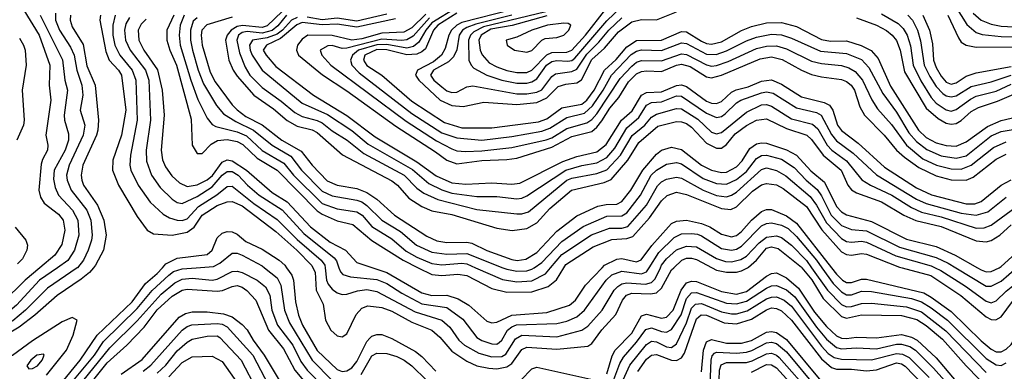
# Model space of a CAD drawing. Header units: inches. Extents: x 990535 to 1117859, y 769386 to 892122.
# Tile 641 of 656: x 1080519 to 1084462, y 829586 to 830992. Entities that reach past the tile are written whole.
import ezdxf

# ---------------------------------------------------------------- set-up
doc = ezdxf.new("R2010")
doc.units = ezdxf.units.IN
doc.header["$MEASUREMENT"] = 0
doc.layers.add('B0882', color=7, linetype='Continuous')
doc.layers.add('B0883', color=7, linetype='Continuous')

msp = doc.modelspace()

# ---------------------------------------------------------------- linework, layer by layer
at = {"layer": 'B0882', "color": 5}
for points, elevation in [([(1080600.5, 830000), (1080541.7, 829950), (1080450, 829860.4), (1080350, 829825.2), (1080270, 829826.1), (1080210, 829810.9), (1080130, 829776), (1080056.4, 829730), (1080033.6, 829710), (1080020.7, 829690), (1080010, 829651.9), (1080005.2, 829610), (1080009, 829550)], 3620), ([(1080670.7, 830000), (1080598.3, 829950), (1080506.9, 829850), (1080470, 829819.7), (1080449.7, 829810.3), (1080370, 829790), (1080270, 829784.7), (1080150, 829737.9), (1080110, 829716), (1080075.8, 829690), (1080057.2, 829662.8), (1080047.7, 829630), (1080050.9, 829570.9)], 3640), ([(1080750.2, 830000), (1080750, 829999.8), (1080630, 829917.7), (1080542.2, 829830), (1080491.7, 829788.3), (1080470, 829776.3), (1080430, 829764.3), (1080310, 829755), (1080270, 829742.4), (1080129.6, 829670), (1080109, 829650), (1080100.1, 829630), (1080097.7, 829610), (1080101.2, 829590), (1080111.9, 829570)], 3660), ([(1080814.9, 830000), (1080799, 829981), (1080766.1, 829953.9), (1080670, 829889.1), (1080580.5, 829810), (1080517.2, 829762.8), (1080470, 829734.1), (1080437.6, 829722.4), (1080350, 829723.9), (1080307.7, 829712.3), (1080203, 829650), (1080185.8, 829630), (1080179.5, 829610), (1080183.9, 829590), (1080240.5, 829520.5)], 3680), ([(1080683.6, 829536.4), (1080761.1, 829630), (1080829.6, 829730.4), (1080970, 829864.2), (1081023.5, 829936.5), (1081070, 829977), (1081090.8, 830000)], 3680), ([(1080719.4, 829530), (1080818.2, 829650), (1080855.3, 829704.7), (1080990, 829837), (1081050.4, 829909.6), (1081116.2, 829970), (1081135.8, 829984.3), (1081170, 829995.8), (1081225.8, 830000)], 3660), ([(1080750, 829518), (1080880.4, 829679.6), (1080990, 829787.2), (1081085.3, 829894.7), (1081140.1, 829939.9), (1081170, 829954.5), (1081210, 829958.3), (1081290, 829950.6), (1081310, 829954.5), (1081370, 829985.3), (1081390, 829986.4), (1081410, 829980.8), (1081470.1, 829950), (1081503.9, 829923.9), (1081521.4, 829890), (1081529.6, 829830), (1081551.4, 829770), (1081613.3, 829690), (1081645.7, 829625.7), (1081670, 829590.7), (1081739.6, 829519.5)], 3640), ([(1081499.6, 830000), (1081550, 829959.6), (1081565.2, 829930), (1081579.7, 829830), (1081600.3, 829780.3), (1081690.3, 829630.3), (1081770, 829549.2)], 3660), ([(1081587.8, 830000), (1081609.2, 829970), (1081616.2, 829950), (1081623.7, 829863.7), (1081635.5, 829810), (1081651.4, 829770), (1081710, 829669.4), (1081790, 829592.8), (1081810, 829585.5), (1081830, 829587.3), (1081850, 829599.4), (1081870, 829625.5), (1081910, 829704.8), (1081921.6, 829718.4), (1081930, 829727), (1081950, 829733.6), (1081970, 829732.6), (1082010, 829716.8), (1082104.9, 829664.9), (1082130, 829645.5), (1082185.8, 829585.8)], 3680), ([(1081693.5, 830000), (1081702.2, 829982.2), (1081706, 829910), (1081734.8, 829854.8), (1081743.5, 829790), (1081764.8, 829750), (1081790, 829727.5), (1081810, 829724), (1081830, 829736.3), (1081866.5, 829813.5), (1081890, 829838.8), (1081912.9, 829847.1), (1081970, 829841.6), (1082010, 829826.8), (1082090, 829782.8), (1082170, 829750.1), (1082202.2, 829722.2), (1082250, 829666.3), (1082310, 829626.2), (1082350, 829607.9), (1082398.3, 829598.3), (1082430, 829596.3), (1082470, 829603.5), (1082490, 829617), (1082530, 829672.8), (1082550, 829683), (1082670, 829674.6), (1082794, 829686), (1082810, 829696.8), (1082850, 829751.7), (1082906.8, 829813.2), (1082933.7, 829870), (1082949.2, 829890.8), (1082970, 829898.1), (1083044.9, 829895.1), (1083070, 829899.7), (1083090, 829917.8), (1083129, 829991), (1083138.6, 830000)], 3720), ([(1081742.7, 830000), (1081748.3, 829950), (1081754.2, 829934.2), (1081770, 829914.2), (1081790, 829899.9), (1081810, 829892.5), (1081830, 829894.2), (1081872.5, 829907.5), (1081910, 829912.3), (1081950, 829905.6), (1082103.3, 829823.3), (1082209.8, 829789.8), (1082242, 829762), (1082278.5, 829710), (1082301, 829690), (1082358, 829658), (1082410, 829643.5), (1082450, 829644.9), (1082465.8, 829654.2), (1082504.6, 829715.4), (1082530, 829729.8), (1082670, 829723.8), (1082770, 829750.4), (1082794, 829766), (1082851.3, 829830), (1082900.3, 829910), (1082914.4, 829925.6), (1082930, 829935.2), (1082950, 829939), (1083025.7, 829934.3), (1083050, 829941.5), (1083064.5, 829955.5), (1083085.1, 830000)], 3740), ([(1081797.9, 830000), (1081803.8, 829983.8), (1081813.3, 829973.3), (1081844.2, 829964.2), (1081950, 829953.4), (1081990, 829937.4), (1082050, 829898.7), (1082130, 829855.8), (1082230, 829841.5), (1082294.3, 829794.4), (1082350, 829721.3), (1082370, 829708.5), (1082410, 829695.2), (1082430, 829694.9), (1082439, 829701), (1082450, 829710.1), (1082473.1, 829750), (1082490, 829764.2), (1082508.6, 829771.4), (1082670, 829777.4), (1082710, 829786.7), (1082750, 829803.3), (1082781.2, 829830), (1082868.5, 829950), (1082890, 829972.2), (1082930, 829986.7), (1083010, 829975.5), (1083030, 829983.6), (1083040.3, 830000)], 3760), ([(1081933, 830000), (1081990, 829980.6), (1082130, 829899.3), (1082170, 829889.4), (1082230, 829889.8), (1082275.2, 829875.2), (1082317.5, 829850), (1082390, 829786.8), (1082410, 829779.2), (1082430, 829782.7), (1082490.1, 829809.9), (1082630, 829821.4), (1082720.7, 829850), (1082744.9, 829870), (1082785.6, 829930), (1082851.2, 830000)], 3780), ([(1082114.5, 830000), (1082170, 829972.3), (1082210, 829969), (1082274.1, 829974.1), (1082309.4, 829969.4), (1082410, 829916.4), (1082470, 829902.2), (1082570, 829903.1), (1082635.3, 829924.7), (1082668.4, 829951.6), (1082698.8, 830000)], 3820), ([(1082345.2, 830000), (1082452.5, 829952.5), (1082510, 829943.4), (1082570, 829948), (1082624.6, 829975.4), (1082645.5, 830000)], 3840), ([(1082454.5, 830000), (1082470, 829993.9), (1082510, 829986.6), (1082550, 829987.3), (1082570, 829994.2), (1082578.9, 830000)], 3860), ([(1082870, 829575.7), (1082892.4, 829647.6), (1082904.5, 829670), (1082970, 829739), (1083010, 829808.2), (1083030, 829814.1), (1083090, 829798.4), (1083110, 829802.8), (1083136.8, 829830), (1083168.3, 829910), (1083190, 829939.6), (1083210, 829946.8), (1083230, 829944.9), (1083330, 829904.7), (1083390, 829894.2), (1083430, 829905), (1083510, 829965.6), (1083530, 829977.2), (1083550, 829979.6), (1083590, 829959.3), (1083638.3, 829918.3), (1083701.9, 829821.9), (1083750, 829764.6), (1083790, 829727.3), (1083810, 829718.6), (1083830, 829717.5), (1083870, 829722.3), (1083950, 829719.3), (1084050, 829732.4), (1084090, 829722.6), (1084113.1, 829710), (1084190, 829639.5), (1084270, 829545.5)], 3680), ([(1083292.6, 830000), (1083310, 829990.9), (1083350, 829981.8), (1083390, 829981.8), (1083410, 829987), (1083433.5, 830000)], 3720), ([(1083651.9, 830000), (1083691.6, 829951.6), (1083737.1, 829877.1), (1083810, 829804.6), (1083830, 829797.7), (1083890, 829812.1), (1084050, 829808.7), (1084112.5, 829792.5), (1084150, 829768.5), (1084214.8, 829714.8), (1084310, 829607.6), (1084410, 829505.1)], 3720), ([(1083690.8, 830000), (1083754.6, 829910), (1083810, 829853.3), (1083830, 829843.2), (1083850, 829844.4), (1083890, 829857.6), (1083930, 829858.3), (1084070, 829843.2), (1084130, 829823.6), (1084228.3, 829748.3), (1084390, 829581.5)], 3740), ([(1083731.5, 830000), (1083776.7, 829936.7), (1083810, 829903.1), (1083830, 829892), (1083850, 829891.8), (1083890, 829905.7), (1083930, 829905.4), (1084090, 829876.4), (1084130, 829863.8), (1084170, 829839.9), (1084235.1, 829790), (1084390, 829636.9), (1084430, 829611.1), (1084450, 829609.5), (1084470, 829619.8)], 3760), ([(1083769.8, 830000), (1083790, 829974.2), (1083814.8, 829950), (1083830, 829941), (1083850, 829940.8), (1083890, 829954.1), (1083910, 829954.8), (1084139.7, 829899.7), (1084170, 829882.9), (1084250, 829825.3), (1084370, 829707.1), (1084410, 829674.1), (1084430, 829664.2), (1084450, 829664.1), (1084470, 829674.7), (1084490, 829693.5), (1084534.5, 829765.5), (1084570, 829802.7), (1084590, 829813), (1084650, 829815.8), (1084670, 829827.4), (1084821.1, 829978.9), (1084840, 830000)], 3780), ([(1084053.2, 830000), (1084168.3, 829968.3), (1084288.8, 829888.7), (1084390, 829804.1), (1084410, 829792.7), (1084428.8, 829791.2), (1084450, 829804), (1084494.9, 829865.1), (1084550, 829912.3), (1084590, 829933.5), (1084650, 829952.3), (1084710, 829980.7), (1084732.7, 830000)], 3820), ([(1084186, 830000), (1084208.6, 829988.6), (1084306.8, 829926.8), (1084390, 829865.8), (1084410, 829860.1), (1084430, 829867.3), (1084470, 829906.4), (1084550, 829970.6), (1084616.5, 830000)], 3840), ([(1084267.7, 830000), (1084390, 829926.8), (1084410, 829926.3), (1084450, 829946.8), (1084511.7, 830000)], 3860), ([(1084354.7, 830000), (1084370, 829991.4), (1084390, 829984.1), (1084410, 829984.3), (1084441.4, 830000)], 3880), ([(1080770, 829494.8), (1080870, 829619.9), (1080949, 829691), (1081017.3, 829762.7), (1081070, 829831.8), (1081130, 829886), (1081169.9, 829910), (1081190, 829914.7), (1081310, 829905.9), (1081331.3, 829908.7), (1081370, 829925.5), (1081390, 829929), (1081410, 829922.1), (1081428.9, 829908.9), (1081465.4, 829870), (1081515.5, 829750), (1081575.3, 829675.3), (1081620.5, 829590), (1081689.4, 829509.4)], 3620), ([(1082890, 829531.9), (1082923, 829617), (1082937.4, 829642.6), (1082990, 829702), (1083027, 829753), (1083050, 829759.9), (1083090, 829744.5), (1083110, 829742.3), (1083130, 829752.6), (1083168, 829812), (1083190, 829877.1), (1083210, 829899), (1083230, 829901.3), (1083350, 829858.9), (1083390, 829855.5), (1083430, 829865.7), (1083510, 829918.6), (1083530, 829927.1), (1083550, 829929.1), (1083590, 829911.5), (1083623.9, 829883.9), (1083710, 829761.9), (1083750, 829714.8), (1083790, 829680.5), (1083810, 829675.2), (1083870, 829679.3), (1083950, 829675.9), (1084030, 829693.8), (1084050, 829694.4), (1084084.4, 829684.4), (1084106.7, 829670), (1084178.2, 829598.2), (1084310.7, 829450.6)], 3660), ([(1082908.2, 829490), (1082962.9, 829610), (1083030, 829692.9), (1083050, 829706.4), (1083070, 829704.3), (1083110, 829684.2), (1083130, 829681.5), (1083150, 829695.7), (1083190, 829779.9), (1083210, 829838.3), (1083225.2, 829854.8), (1083250, 829857), (1083330, 829823.6), (1083370, 829815.1), (1083390, 829816), (1083432.3, 829827.7), (1083510, 829875.4), (1083530, 829882.7), (1083550, 829883), (1083580.6, 829870), (1083610, 829846), (1083730, 829686.5), (1083757.1, 829657.1), (1083780.8, 829640.8), (1083810, 829634.8), (1083930, 829632), (1084030, 829656.8), (1084055, 829655), (1084081.6, 829641.6), (1084161.6, 829561.6)], 3640), ([(1080925.2, 829574.8), (1081010, 829633.6), (1081158.3, 829801.7), (1081183.1, 829816.9), (1081210, 829823.1), (1081270, 829823.1), (1081335.7, 829815.7), (1081370, 829803.2), (1081410, 829772.4), (1081430, 829751.9), (1081453.7, 829710), (1081498.1, 829650), (1081582.7, 829510)], 3580), ([(1082994.3, 829585.6), (1083030, 829634.5), (1083050, 829649.8), (1083070, 829652.6), (1083130, 829630.3), (1083150, 829629), (1083170, 829639.7), (1083181.4, 829658.6), (1083230, 829795.2), (1083247.9, 829812.1), (1083270, 829810), (1083339.8, 829779.8), (1083390, 829775.9), (1083450, 829794.5), (1083510, 829831.4), (1083530, 829839), (1083550, 829837.2), (1083570, 829827.2), (1083610, 829790.8), (1083730, 829636), (1083770, 829601.6), (1083790, 829594.8), (1083850, 829594.3), (1083910, 829587.2), (1083950, 829592.1), (1084030, 829619.9), (1084050, 829616.3), (1084065.9, 829605.9), (1084243.1, 829423.1)], 3620), ([(1080627, 829570), (1080707.3, 829670), (1080734, 829730), (1080749.8, 829789.8), (1080730, 829800.5), (1080690, 829783.5), (1080570, 829707.7), (1080490, 829648.7), (1080450, 829641.4), (1080373.2, 829646.8), (1080350, 829638.3), (1080325.5, 829614.5), (1080315.1, 829590), (1080320.6, 829550)], 3720), ([(1081014.1, 829585.9), (1081044.4, 829610), (1081170, 829750.4), (1081190, 829765.5), (1081208.1, 829771.9), (1081310, 829777.3), (1081330, 829774), (1081350, 829763.5), (1081453, 829650), (1081516.2, 829530)], 3560), ([(1081070, 829577.8), (1081104.7, 829610), (1081150, 829667.2), (1081190, 829702.3), (1081210, 829713.8), (1081270, 829725.8), (1081310, 829727.7), (1081320.4, 829720.4), (1081405.9, 829630), (1081468.9, 829510)], 3540), ([(1083250, 829583.5), (1083257.3, 829670), (1083270, 829703.9), (1083290, 829712.9), (1083350, 829698.5), (1083410, 829698.4), (1083450, 829708.6), (1083510, 829742.1), (1083530, 829745.3), (1083550, 829740.9), (1083590, 829713.7), (1083727.2, 829547.2)], 3580), ([(1083284.7, 829530), (1083288.9, 829630), (1083292.5, 829647.5), (1083302, 829658), (1083310, 829662.8), (1083390, 829658.7), (1083430, 829662), (1083451.6, 829668.4), (1083510, 829699.1), (1083530, 829701.9), (1083550, 829697.1), (1083590, 829663.3), (1083714.5, 829514.5)], 3560), ([(1081887.2, 829572.8), (1081930, 829648), (1081950, 829658.7), (1081990, 829656.4), (1082030, 829645.6), (1082059.4, 829630), (1082090, 829607.1), (1082150, 829549.5)], 3660), ([(1083320.5, 829550), (1083321.5, 829590), (1083328, 829612), (1083350, 829621.7), (1083430, 829621.2), (1083452.5, 829627.5), (1083510, 829656.2), (1083530, 829657.8), (1083550, 829650.7), (1083560.9, 829640.9), (1083692.2, 829492.2)], 3540), ([(1081116.3, 829563.7), (1081170, 829620.8), (1081210, 829643.1), (1081290, 829646), (1081330, 829624.9), (1081436.2, 829476.2)], 3520), ([(1083450, 829583), (1083510, 829613), (1083530, 829612.2), (1083550, 829599.3), (1083669.2, 829469.2)], 3520), ([(1082526.7, 829550), (1082570, 829596.3), (1082590, 829602.1), (1082805.9, 829554.1)], 3680)]:
    msp.add_lwpolyline(points, dxfattribs=dict(at, elevation=elevation))
at = {"layer": 'B0882', "color": 5, "elevation": 3740}
msp.add_lwpolyline([(1080614.5, 829654.5), (1080587.3, 829650), (1080563.7, 829630), (1080548.2, 829608.2), (1080555.5, 829595.5), (1080570, 829596.5), (1080590, 829607.3), (1080609.7, 829630), (1080616.8, 829650)], close=True, dxfattribs=at)
at = {"layer": 'B0883', "color": 5}
for points, elevation in [([(1084251.1, 831070), (1084312.3, 830972.3), (1084350, 830940.9), (1084373, 830933), (1084450, 830923.9), (1084550, 830921.6)], 4240), ([(1080535.2, 831030), (1080596.8, 830930), (1080640.3, 830810), (1080637.2, 830730), (1080643.7, 830670), (1080624.4, 830530), (1080632.1, 830490), (1080630.8, 830470), (1080610, 830432.8), (1080605.5, 830414.5), (1080595.7, 830310), (1080602.2, 830282.2), (1080617.6, 830257.6), (1080674.1, 830214.1), (1080693, 830190), (1080700.2, 830150), (1080687.4, 830092.6), (1080659.4, 830050), (1080600.5, 830000)], 3620), ([(1082270, 831040.2), (1082170, 830979.6), (1082146.1, 830950), (1082118.3, 830901.7), (1082095.9, 830884.1), (1082070, 830878.2), (1081990, 830892.7), (1081950, 830891.7), (1081875.9, 830870), (1081851.7, 830850), (1081843.5, 830830), (1081849.1, 830810), (1081879.4, 830779.4), (1082090, 830616.9), (1082210, 830539.4), (1082270, 830519.3), (1082370, 830509.8), (1082490, 830524.2), (1082610, 830546.1), (1082641.9, 830558.1), (1082710, 830600.2), (1082781.4, 830618.6), (1082813.3, 830646.7), (1082856.4, 830710), (1082889.7, 830770.3), (1082968, 830852), (1082990, 830865.9), (1083010, 830871.1), (1083090, 830869), (1083170, 830899.4), (1083190, 830896.6), (1083270, 830853.5), (1083307.8, 830852.2), (1083350, 830866.6), (1083430, 830907.6), (1083470, 830921.7), (1083530, 830934), (1083570, 830931.5), (1083610, 830917.9), (1083725.7, 830865.7), (1083830, 830856.5), (1083890, 830832.2), (1083920.3, 830800.3), (1083976.1, 830696.1), (1084030, 830621.9), (1084079.4, 830539.4), (1084110, 830504.7), (1084152.3, 830472.3), (1084210, 830447.2), (1084270, 830438.6), (1084310, 830448), (1084410, 830527.2), (1084450, 830544.8), (1084530, 830557.9)], 4060), ([(1082489.2, 831030.8), (1082290, 830980), (1082270.2, 830969.8), (1082248.2, 830950), (1082237.3, 830930), (1082223, 830877), (1082208.2, 830850), (1082176.9, 830823.1), (1082112.6, 830790), (1082104.2, 830770), (1082117.1, 830750), (1082202.7, 830670), (1082250, 830648), (1082294.9, 830645.1), (1082378.1, 830661.9), (1082510, 830652.4), (1082590, 830660.1), (1082630, 830679.7), (1082675.8, 830724.2), (1082705.8, 830734.2), (1082750, 830739), (1082769.3, 830750.7), (1082810, 830832.8), (1082861.7, 830878.3), (1082916.9, 830943.1), (1082970, 830983.2), (1083010, 830993.1), (1083070, 830990.9), (1083150, 831022.9)], 4120), ([(1082732, 831048), (1082377.3, 830962.7), (1082337.3, 830942.7), (1082324, 830930), (1082316.8, 830910), (1082318.2, 830830), (1082326.8, 830810), (1082338.3, 830798.3), (1082390.4, 830770.4), (1082450, 830750.5), (1082510, 830738.4), (1082550, 830738), (1082570, 830742.6), (1082590, 830754.8), (1082629.6, 830810), (1082650, 830824.1), (1082670, 830828.1), (1082714.1, 830825.9), (1082730, 830828.6), (1082742.4, 830837.6), (1082870, 830987.7), (1082930, 831044.6)], 4160), ([(1082630, 831007.7), (1082491.3, 830968.7), (1082406, 830954), (1082367.3, 830930), (1082357.8, 830910), (1082363.1, 830870), (1082370.8, 830850.8), (1082399.8, 830819.8), (1082430, 830803.1), (1082470, 830789.2), (1082510, 830780.6), (1082550, 830781.1), (1082570, 830790.5), (1082630, 830851.8), (1082650, 830860.6), (1082710, 830861.3), (1082730, 830870.5), (1082785.1, 830930), (1082866, 831034)], 4180), ([(1080601.4, 831010), (1080690.6, 830830.6), (1080700.5, 830750), (1080711.1, 830710), (1080697.5, 830610), (1080699.1, 830590), (1080715.3, 830535.3), (1080714.1, 830510), (1080701.2, 830470), (1080657.5, 830390), (1080654.2, 830354.2), (1080660.7, 830320.7), (1080675.2, 830290), (1080730.7, 830230), (1080751.9, 830190), (1080755.5, 830130), (1080738.9, 830070), (1080711.7, 830028.3), (1080670.7, 830000)], 3640), ([(1080662.7, 831017.3), (1080662.3, 830990), (1080678.9, 830950), (1080722.5, 830882.5), (1080737.1, 830850), (1080748.1, 830790), (1080768.3, 830730), (1080771.7, 830690), (1080761.9, 830630), (1080780.6, 830570), (1080773.3, 830530), (1080717.2, 830410), (1080707.2, 830370), (1080709.8, 830349.8), (1080724.9, 830310), (1080788.4, 830230), (1080803.9, 830190), (1080809.5, 830130), (1080807.5, 830110), (1080794, 830070), (1080774.8, 830030), (1080750.2, 830000)], 3660), ([(1080722.9, 831010), (1080721.2, 830990), (1080730, 830963.3), (1080773.1, 830893.1), (1080787.6, 830807.6), (1080821.2, 830730), (1080834.9, 830590), (1080832.5, 830550), (1080826.4, 830530), (1080772.1, 830410), (1080765.9, 830370), (1080767.7, 830350), (1080774.8, 830330), (1080831.4, 830250), (1080856.8, 830190), (1080865.9, 830130), (1080854.3, 830070), (1080823.3, 830010), (1080814.9, 830000)], 3680), ([(1080842.6, 831010), (1080840.1, 830990), (1080864.3, 830864.3), (1080878.2, 830830), (1080915.4, 830790), (1080926.8, 830770), (1080943.9, 830630), (1080927.2, 830530), (1080892.8, 830430), (1080891.2, 830390), (1080915.4, 830330), (1080990, 830204.4), (1081029.7, 830149.7), (1081055.1, 830135.1), (1081130, 830130.6), (1081190, 830142.3), (1081217.9, 830162.1), (1081250, 830210.5), (1081310, 830248.7), (1081350, 830264), (1081370, 830265.4), (1081410, 830248), (1081544.7, 830144.7), (1081629.1, 830070), (1081689.1, 830009.1), (1081693.5, 830000)], 3720), ([(1080901.3, 831010), (1080891.8, 830970), (1080892.7, 830930), (1080900.6, 830890), (1080920.8, 830850), (1080969.3, 830790), (1080984.2, 830750), (1080990.3, 830590), (1080962.9, 830450), (1080960.9, 830410), (1080964.9, 830390), (1080993.1, 830330), (1081042.1, 830262.1), (1081094.1, 830214.1), (1081119.2, 830199.2), (1081149.5, 830189.5), (1081170, 830188.7), (1081190, 830195.6), (1081235.1, 830244.9), (1081308.2, 830291.8), (1081350, 830325.3), (1081370, 830326.3), (1081457.3, 830257.3), (1081550, 830193.1), (1081630, 830112.4), (1081726.8, 830030), (1081741.6, 830010), (1081742.7, 830000)], 3740), ([(1080958.9, 831001.1), (1080944.4, 830975.6), (1080938.5, 830950), (1080942.7, 830910), (1080961.2, 830870), (1081022.9, 830790), (1081036.3, 830750), (1081042.6, 830590), (1081026.2, 830470), (1081026.5, 830426.5), (1081047, 830370), (1081081.3, 830321.3), (1081130, 830273.8), (1081150, 830261.1), (1081170, 830256.7), (1081230, 830285), (1081290, 830323.7), (1081330, 830369.8), (1081350, 830384.6), (1081370, 830384.4), (1081394.8, 830370), (1081430.9, 830330), (1081477.9, 830290), (1081570, 830231), (1081657.3, 830137.3), (1081779, 830039), (1081787.7, 830027.7), (1081797.9, 830000)], 3760), ([(1081026.1, 830993.9), (1081006.2, 830973.8), (1080994.3, 830950), (1080996.2, 830910), (1081016.2, 830870), (1081070.6, 830790.6), (1081089.3, 830710), (1081097.4, 830610), (1081085.9, 830470), (1081091.1, 830431.1), (1081103, 830403), (1081127.9, 830367.9), (1081159.2, 830339.2), (1081190, 830325.4), (1081230, 830331.2), (1081270, 830351.3), (1081290.8, 830369.2), (1081330, 830421.8), (1081350, 830430.9), (1081370, 830428), (1081426.9, 830390), (1081530, 830300.4), (1081590, 830262.8), (1081683.8, 830163.7), (1081762.8, 830102.8), (1081824.6, 830070), (1081870, 830021.5), (1081933, 830000)], 3780), ([(1081136.1, 831010), (1081109, 830950), (1081109, 830910), (1081120.7, 830870), (1081147.4, 830810), (1081205.7, 830594.3), (1081210.1, 830490), (1081230, 830456.8), (1081250, 830457), (1081285.9, 830494.1), (1081311.9, 830508.1), (1081350, 830512.5), (1081390, 830504.9), (1081412.5, 830492.5), (1081470, 830437.5), (1081550, 830389.8), (1081710, 830227.5), (1081730, 830214.2), (1081790, 830187.6), (1081853.4, 830173.4), (1081930, 830109.5), (1082054.4, 830030), (1082114.5, 830000)], 3820), ([(1081178, 831010), (1081162.5, 830970), (1081158, 830930), (1081161.7, 830890), (1081204.1, 830750), (1081232.7, 830672.7), (1081270, 830597.9), (1081290, 830572.6), (1081304.8, 830564.8), (1081390, 830543.2), (1081427.5, 830527.5), (1081490, 830468.8), (1081577.4, 830417.4), (1081615.9, 830370), (1081730, 830257), (1081790, 830235.4), (1081870, 830224.1), (1081890.2, 830210.2), (1081930, 830164.3), (1082010, 830115.9), (1082066.6, 830066.6), (1082110, 830042.6), (1082170, 830017.5), (1082210, 830011.1), (1082290, 830017.8), (1082310, 830015.6), (1082345.2, 830000)], 3840), ([(1081230, 830999.4), (1081214.3, 830985.7), (1081203.9, 830950), (1081203.9, 830910), (1081211.3, 830870), (1081234.3, 830790), (1081255.5, 830735.5), (1081308, 830648), (1081335.6, 830615.6), (1081384.3, 830584.3), (1081455.8, 830550), (1081529.8, 830490.2), (1081605.6, 830445.6), (1081648, 830390), (1081730, 830306.5), (1081770, 830286.8), (1081870, 830270.7), (1081890, 830262.8), (1081910, 830249.2), (1081970, 830190.7), (1082044.7, 830144.7), (1082108.9, 830090), (1082170, 830061.7), (1082230, 830054.3), (1082310, 830056.7), (1082454.5, 830000)], 3860), ([(1081370, 831001.8), (1081268.4, 830971.5), (1081249.3, 830950), (1081245.8, 830930), (1081249.4, 830890), (1081281.7, 830781.7), (1081302.7, 830742.7), (1081370.7, 830650.7), (1081390.8, 830630.8), (1081425.3, 830605.3), (1081490, 830570.7), (1081569.7, 830510), (1081646.2, 830466.2), (1081691.1, 830410), (1081750, 830347.7), (1081790, 830330.3), (1081870, 830316.9), (1081910, 830301.4), (1081950, 830274.1), (1082020.3, 830210), (1082150, 830126.1), (1082190, 830108.1), (1082230, 830100.4), (1082310, 830102.2), (1082330, 830097.8), (1082390, 830068.3), (1082490, 830032.8), (1082511, 830029), (1082546.3, 830033.7), (1082590, 830061.5), (1082670, 830146.4), (1082750, 830207.4), (1082833.9, 830246.1), (1082867.3, 830252.7), (1082910, 830254.2), (1082930, 830264.5), (1082966.1, 830310), (1083014.5, 830390), (1083070, 830453.6), (1083090, 830469.4), (1083130, 830481.6), (1083170, 830473), (1083250, 830409.8), (1083290, 830390.5), (1083330, 830380.9), (1083350, 830382.7), (1083390, 830403.8), (1083412.7, 830427.3), (1083443.6, 830476.4), (1083470, 830495.4), (1083490, 830499.5), (1083510, 830498.1), (1083590, 830471.6), (1083630, 830449.5), (1083687.6, 830387.6), (1083741.8, 830341.8), (1083790, 830245.2), (1083810, 830223.6), (1083830, 830210.9), (1083930, 830184.9), (1084070, 830113.9), (1084190, 830084.3), (1084265.5, 830050), (1084354.7, 830000)], 3880), ([(1081570, 831025), (1081510, 830966.8), (1081490, 830960.7), (1081411.6, 830968.4), (1081390, 830964.2), (1081366, 830950), (1081349.6, 830930), (1081343.1, 830910), (1081356.9, 830830), (1081373.9, 830790), (1081390, 830766), (1081456.6, 830690), (1081535.1, 830635.1), (1081590, 830588.1), (1081630, 830565.5), (1081690, 830551), (1081710, 830541), (1081811.6, 830451.6), (1082010, 830347.6), (1082032.7, 830330), (1082077.7, 830277.7), (1082130, 830245), (1082170, 830227.5), (1082250, 830213.4), (1082430, 830157.7), (1082491.8, 830148.2), (1082550, 830156.5), (1082590, 830179), (1082642.9, 830237.1), (1082729.3, 830310.7), (1082859.9, 830340.1), (1082887.7, 830352.3), (1082954.5, 830430), (1082998.9, 830501.1), (1083074.2, 830565.8), (1083150, 830584.5), (1083170, 830583.9), (1083190, 830576.3), (1083210, 830561.7), (1083270, 830497.9), (1083310, 830478.5), (1083330, 830478.6), (1083350, 830493.2), (1083384.9, 830535.1), (1083430, 830568.1), (1083470, 830589.8), (1083510, 830594.8), (1083590, 830557), (1083671.2, 830530), (1083690, 830512.5), (1083736.4, 830450), (1083808.9, 830390), (1083836.1, 830330), (1083850, 830311.3), (1083870, 830298.8), (1083970, 830263.4), (1084060.3, 830210), (1084108.4, 830188.4), (1084210, 830165.5), (1084350, 830108.1), (1084390, 830103.2), (1084410, 830108.2), (1084444.2, 830130), (1084490, 830171.6)], 3920), ([(1081587.9, 831010), (1081552.6, 830967.4), (1081530, 830948.8), (1081490, 830938.3), (1081430, 830944.1), (1081410, 830940.2), (1081396, 830930), (1081389.4, 830910), (1081398.9, 830858.9), (1081421.7, 830801.7), (1081440.8, 830770), (1081490, 830721.2), (1081566.5, 830666.5), (1081620.7, 830620.7), (1081650, 830604.9), (1081710, 830588.9), (1081730, 830579.3), (1081770, 830547.6), (1081830.5, 830510), (1081896.9, 830456.9), (1082058.8, 830370), (1082110, 830318.1), (1082137.8, 830297.8), (1082193.2, 830273.2), (1082350, 830232.9), (1082510, 830215.2), (1082530, 830215.1), (1082556.7, 830223.3), (1082710, 830349.8), (1082730, 830357.7), (1082830, 830376.7), (1082870, 830391.7), (1082925.2, 830450), (1082971.7, 830528.3), (1083022.4, 830570), (1083050, 830601.7), (1083070, 830613.5), (1083150, 830637.1), (1083170, 830635.4), (1083234.5, 830594.5), (1083290, 830542.4), (1083310, 830535.3), (1083330, 830541), (1083430, 830622.6), (1083490, 830650.9), (1083510, 830652.1), (1083530, 830645.6), (1083610, 830595.9), (1083694.6, 830574.6), (1083715, 830555), (1083752.6, 830490), (1083772, 830470), (1083830, 830427.8), (1083891.8, 830351.8), (1083926.2, 830330), (1084011.4, 830290), (1084090, 830240.7), (1084130, 830222.6), (1084210, 830204.1), (1084350, 830158.7), (1084381.1, 830158.9), (1084410, 830169.7), (1084510, 830243.8)], 3940), ([(1081630, 831000.2), (1081608.1, 830990), (1081571.5, 830950), (1081550, 830934.3), (1081510, 830919.2), (1081451.4, 830910), (1081439.7, 830890), (1081442.1, 830870), (1081450.8, 830850), (1081490.1, 830790), (1081650, 830658.3), (1081752.4, 830612.4), (1081850, 830548.8), (1081914.4, 830494.4), (1082092.5, 830392.5), (1082157.1, 830337.1), (1082210, 830311.1), (1082250, 830297.8), (1082350, 830284.3), (1082430, 830284.3), (1082510, 830275.2), (1082530, 830278.3), (1082550, 830286.8), (1082706.5, 830390), (1082770, 830408.8), (1082830, 830419.5), (1082870, 830440.2), (1082902.4, 830477.6), (1082950, 830559.9), (1082999, 830601), (1083029.7, 830650.3), (1083050, 830661), (1083090, 830663.8), (1083150, 830687), (1083170, 830686.3), (1083270, 830617.7), (1083310, 830600.8), (1083330, 830605.3), (1083344.7, 830615.3), (1083390, 830659.9), (1083407.7, 830670), (1083490, 830699.7), (1083510, 830702.9), (1083537.3, 830697.3), (1083630, 830638.7), (1083710, 830620.4), (1083729.5, 830609.5), (1083770, 830533.2), (1083790, 830507.9), (1083857.4, 830457.4), (1083950.8, 830370.8), (1084110, 830274.1), (1084150, 830256.9), (1084290, 830218.6), (1084350, 830209.8), (1084395.9, 830224.1), (1084470, 830282.3)], 3960), ([(1082024.4, 830995.6), (1081870, 830962.4), (1081790, 830973.7), (1081730, 830971.5), (1081650, 830980.3), (1081629.2, 830970.8), (1081563.9, 830916.1), (1081507.2, 830890), (1081494.4, 830870), (1081505.9, 830850), (1081545, 830805), (1081696, 830690), (1081830, 830608.9), (1081943.2, 830523.2), (1082110, 830423.7), (1082187.1, 830367.1), (1082250, 830339.3), (1082306.3, 830333.7), (1082410, 830338.8), (1082490, 830334.5), (1082522.3, 830337.7), (1082695, 830425), (1082750, 830444.6), (1082830, 830463.8), (1082867.8, 830492.2), (1082929.7, 830590), (1082972.5, 830627.5), (1083009.2, 830690), (1083030, 830701.1), (1083090, 830703), (1083150, 830728.8), (1083170, 830731.3), (1083190, 830724.6), (1083270, 830666), (1083290, 830657.8), (1083310, 830656.5), (1083330, 830665.1), (1083370, 830701.3), (1083388.9, 830711.1), (1083436.1, 830723.9), (1083490, 830746), (1083530, 830751.2), (1083570, 830733.6), (1083650, 830682.9), (1083741, 830661), (1083762.1, 830650), (1083775.8, 830630), (1083794.8, 830570), (1083810, 830549.1), (1083877.6, 830497.6), (1083981.9, 830401.9), (1084110, 830319.7), (1084171, 830291), (1084310, 830255.5), (1084344.6, 830255.4), (1084370, 830264.8), (1084450, 830329.5), (1084490, 830351.7)], 3980), ([(1082145.7, 831014.3), (1082090, 830959.1), (1082057.8, 830942.3), (1081970, 830938.3), (1081890, 830915.3), (1081850, 830909.8), (1081770, 830928.1), (1081672.9, 830930), (1081650, 830913.9), (1081631.5, 830890), (1081627.7, 830870), (1081635.5, 830850), (1081731.6, 830771.6), (1081830, 830707.2), (1082025.7, 830565.7), (1082183.9, 830463.9), (1082230, 830429.6), (1082270, 830415), (1082370, 830428.4), (1082470, 830432.6), (1082510, 830438.5), (1082650, 830482.5), (1082730, 830524.4), (1082810, 830545), (1082830, 830561.8), (1082850, 830587.5), (1082882.3, 830637.7), (1082919.1, 830680.9), (1082956.9, 830743.1), (1082990, 830774.8), (1083010, 830784.6), (1083030, 830787.8), (1083090, 830784.9), (1083150, 830810), (1083170, 830813.4), (1083204.1, 830804.1), (1083270, 830762.7), (1083290, 830759), (1083330, 830770), (1083484.7, 830835.3), (1083530, 830842.8), (1083572.6, 830832.6), (1083650, 830789.8), (1083690, 830773.2), (1083730, 830763.1), (1083810, 830753.2), (1083830, 830745.1), (1083849.4, 830729.4), (1083862.5, 830710), (1083883.4, 830643.4), (1083902.6, 830610), (1083981.3, 830530), (1084031, 830470), (1084062.4, 830442.4), (1084120.4, 830400.4), (1084190, 830367.7), (1084250, 830352), (1084310, 830349.6), (1084338.1, 830361.9), (1084430, 830434.6), (1084470, 830454.4)], 4020), ([(1081990, 831013.3), (1081870, 830986.1), (1081790, 830997.4), (1081730, 830991.3), (1081670, 831002.3)], 3960), ([(1082160.6, 830999.4), (1082094.4, 830925.6), (1082070, 830910.9), (1082050, 830908.2), (1081970, 830914.5), (1081830, 830878.4), (1081810, 830876.9), (1081770, 830888.2), (1081753.2, 830886.8), (1081723, 830870), (1081729.6, 830850), (1081765.1, 830810), (1082066.3, 830586.3), (1082188, 830508), (1082250, 830474.8), (1082270, 830467.5), (1082305, 830465), (1082370, 830467), (1082490, 830480.7), (1082628.1, 830511.9), (1082650, 830519.7), (1082710, 830556), (1082790, 830579.6), (1082810, 830592.8), (1082830, 830615.1), (1082923.5, 830756.5), (1082970, 830806.4), (1082990, 830821.4), (1083010, 830829), (1083090, 830827.1), (1083170, 830855.2), (1083190, 830852.6), (1083270, 830810.7), (1083290, 830806.1), (1083310, 830808), (1083355.9, 830824.1), (1083470, 830876), (1083510, 830886.2), (1083550, 830887), (1083590, 830875.3), (1083690, 830826.5), (1083730, 830816.5), (1083810, 830809.2), (1083840.2, 830799.8), (1083865.2, 830785.2), (1083894.7, 830750), (1083931.3, 830671.3), (1083954.8, 830634.8), (1084010, 830572.5), (1084070.2, 830490.2), (1084136, 830436), (1084190.1, 830410), (1084250, 830395.4), (1084290, 830393.8), (1084330, 830409.8), (1084419.2, 830480.8), (1084470, 830503.9)], 4040), ([(1082270, 831017.6), (1082194.1, 830970), (1082177, 830950), (1082144.2, 830875.8), (1082130, 830862.6), (1082110, 830853.7), (1082070, 830850.6), (1081990, 830871.5), (1081950, 830871.9), (1081900.8, 830850), (1081895.6, 830830), (1081910, 830809.2), (1081970.1, 830770), (1082090, 830666.2), (1082220.7, 830580.7), (1082290, 830558.8), (1082410, 830559.1), (1082596.9, 830583.1), (1082630, 830595.4), (1082690, 830639.5), (1082770, 830654.4), (1082790, 830670), (1082820.2, 830710), (1082861.4, 830790), (1082907.8, 830832.2), (1082950, 830883), (1082990, 830908.4), (1083090, 830910), (1083170, 830944.9), (1083190, 830943.1), (1083250, 830905.6), (1083270, 830896.1), (1083290, 830893.2), (1083330, 830902.6), (1083410, 830949), (1083450, 830964.2), (1083510, 830978.8), (1083570, 830980.3), (1083630, 830964.8), (1083730, 830912.2), (1083766, 830906), (1083830, 830906.6), (1083889.1, 830889.1), (1083928.7, 830868.7), (1083956.5, 830836.5), (1084006, 830726), (1084118.2, 830550), (1084150, 830521.3), (1084190, 830499.8), (1084230, 830488.7), (1084270, 830485.5), (1084310, 830503.2), (1084394.7, 830565.3), (1084450, 830588.3), (1084530, 830607.4)], 4080), ([(1082490, 831010.1), (1082346, 830974), (1082310, 830960.2), (1082293.2, 830950), (1082279.1, 830930), (1082269.2, 830870.8), (1082256.3, 830843.7), (1082236.3, 830823.7), (1082175.8, 830790), (1082164.4, 830770), (1082177.6, 830750), (1082210, 830722.8), (1082230, 830707), (1082250, 830700.1), (1082270, 830701.5), (1082310, 830723.1), (1082333.3, 830726.7), (1082510, 830694.8), (1082550, 830694.9), (1082590, 830701.7), (1082610, 830710.9), (1082650, 830764), (1082665, 830775), (1082730, 830784.4), (1082750, 830793.4), (1082790, 830853.7), (1082838.7, 830901.3), (1082878.2, 830950), (1082930, 830998.9)], 4140), ([(1083870, 830998.8), (1083949.9, 830969.8), (1083990, 830949.1), (1084013.5, 830930), (1084030, 830908), (1084044.6, 830870), (1084063, 830783), (1084150, 830637.5), (1084196.8, 830596.8), (1084230, 830578.5), (1084250, 830574), (1084270, 830576.2), (1084290, 830589.2), (1084330, 830624.2), (1084358.9, 830641.1), (1084434.7, 830665.3), (1084510, 830698.2)], 4120), ([(1083970, 831015.3), (1084037, 830977), (1084057.1, 830957.1), (1084073.3, 830930), (1084086.8, 830886.8), (1084097.2, 830810), (1084127.7, 830747.7), (1084170, 830681.2), (1084190, 830658), (1084230, 830630.9), (1084250, 830626.6), (1084270, 830632), (1084326.5, 830673.5), (1084350, 830685.3), (1084430, 830705.5), (1084490, 830733.4)], 4140), ([(1084076.3, 831010), (1084094.6, 830990), (1084114.3, 830950), (1084127.1, 830907), (1084141.1, 830810), (1084164, 830764), (1084190, 830724.6), (1084216.6, 830696.6), (1084230, 830687.8), (1084250, 830682.9), (1084270, 830687.9), (1084330, 830725.2), (1084410, 830743.5), (1084490, 830769.7)], 4160), ([(1084136.5, 831010), (1084162.5, 830950), (1084174.8, 830894.8), (1084179.1, 830830), (1084190, 830800.1), (1084210, 830765.8), (1084230, 830742.1), (1084250, 830734.4), (1084270, 830739.8), (1084310, 830765.7), (1084350, 830779), (1084490, 830804.7)], 4180), ([(1084236.6, 831010), (1084278.9, 830918.9), (1084290, 830902.5), (1084309.2, 830889.2), (1084350, 830881.7), (1084570, 830883.5)], 4220), ([(1084338, 831018), (1084370, 830989.8), (1084410, 830973.7), (1084450, 830966.1), (1084550, 830960.9)], 4260), ([(1080517.9, 830917.9), (1080535, 830890), (1080541.3, 830870), (1080545.6, 830810), (1080529.8, 830710.2), (1080537.8, 830590), (1080534.3, 830570), (1080507.7, 830510)], 3580), ([(1082578.9, 830000), (1082610, 830020.5), (1082690, 830105), (1082775.4, 830164.6), (1082870, 830205.7), (1082930, 830207.2), (1082950, 830219.4), (1083005.5, 830290), (1083048.1, 830370), (1083070, 830390.6), (1083110, 830414.1), (1083150, 830420.4), (1083170, 830415.4), (1083256.8, 830356.8), (1083310, 830336.6), (1083350, 830334.4), (1083390, 830353.4), (1083430, 830384.7), (1083470, 830436.6), (1083490, 830448.1), (1083510, 830450), (1083570, 830433.8), (1083620.2, 830400.2), (1083668.3, 830350), (1083712.4, 830312.4), (1083730, 830287.4), (1083768.8, 830210), (1083810, 830169.3), (1083850, 830153.1), (1083910, 830147.4), (1084042.7, 830082.7), (1084190, 830041), (1084237.9, 830017.9), (1084267.7, 830000)], 3860), ([(1082645.5, 830000), (1082690, 830052.5), (1082809.1, 830130.9), (1082881.5, 830158.5), (1082930, 830158.7), (1082954.9, 830165.1), (1083030, 830249.7), (1083073.1, 830326.9), (1083090, 830343.3), (1083110, 830354.1), (1083150, 830362.3), (1083170, 830358.1), (1083255.7, 830310), (1083310, 830289.4), (1083350, 830283.6), (1083370, 830289.5), (1083390, 830302.6), (1083490, 830393.4), (1083510, 830399), (1083550, 830388.8), (1083587.8, 830367.8), (1083684.2, 830284.2), (1083710, 830250.7), (1083750, 830179.1), (1083810, 830116.9), (1083830, 830105.4), (1083850, 830101.9), (1083890, 830106), (1083910, 830102.4), (1084028.1, 830048.1), (1084170, 830008), (1084186, 830000)], 3840), ([(1082698.8, 830000), (1082707, 830013), (1082816.2, 830083.8), (1082890, 830113.4), (1082950, 830116.6), (1082975, 830125), (1083041.1, 830198.9), (1083090, 830268), (1083111.7, 830288.3), (1083150, 830302), (1083190, 830293.3), (1083330, 830236.2), (1083367.5, 830232.5), (1083390, 830244), (1083453.8, 830306.2), (1083490, 830331.5), (1083510, 830336.7), (1083550, 830331.2), (1083576.5, 830316.5), (1083670, 830244.6), (1083731.2, 830151.2), (1083810, 830063.9), (1083830, 830053.1), (1083850, 830050.8), (1083890, 830056.8), (1083910, 830053.8), (1084042.9, 830002.9), (1084053.2, 830000)], 3820), ([(1082851.2, 830000), (1082860.6, 830010), (1082910, 830034.8), (1082930, 830037.2), (1082990, 830024.1), (1083008.5, 830031.5), (1083050.8, 830089.2), (1083116.9, 830163.1), (1083130, 830176.6), (1083150, 830186.7), (1083190, 830190.1), (1083250, 830177), (1083283.5, 830163.5), (1083330, 830133.9), (1083370, 830123.8), (1083390, 830129.5), (1083410, 830145.3), (1083450, 830189.8), (1083490, 830225.1), (1083510, 830232.6), (1083530, 830232.8), (1083590, 830207.1), (1083630, 830178.7), (1083769.8, 830000)], 3780), ([(1080501.6, 830161.6), (1080544.2, 830110), (1080550.5, 830090), (1080547.3, 830070), (1080530, 830035.8), (1080510, 830015.9)], 3580), ([(1083040.3, 830000), (1083078.7, 830061.3), (1083139.7, 830120.3), (1083170, 830135.7), (1083210, 830137.5), (1083233.8, 830133.8), (1083250, 830128.1), (1083330, 830077.3), (1083370, 830070.3), (1083390, 830074.3), (1083410, 830085.8), (1083490, 830167.7), (1083510, 830176.7), (1083530, 830179), (1083570, 830169.8), (1083596.5, 830156.5), (1083630, 830124.4), (1083710, 830030), (1083731.5, 830000)], 3760), ([(1081090.8, 830000), (1081104.7, 830015.3), (1081150, 830038.2), (1081270, 830052.4), (1081290.6, 830070), (1081310, 830119), (1081330, 830138.7), (1081350, 830144.7), (1081370, 830143.7), (1081390, 830134.3), (1081424.8, 830104.8), (1081490, 830074.4), (1081558.5, 830030), (1081580.7, 830010), (1081587.8, 830000)], 3680), ([(1083085.1, 830000), (1083089.8, 830010.2), (1083110, 830036), (1083150, 830070.9), (1083190, 830085.9), (1083230, 830082.9), (1083310, 830036.4), (1083345.4, 830025.5), (1083370, 830023.9), (1083407.7, 830032.3), (1083430, 830046), (1083480.7, 830099.3), (1083510, 830121.9), (1083550, 830126.9), (1083570, 830120.5), (1083610, 830090.3), (1083670, 830029.3), (1083690.8, 830000)], 3740), ([(1083433.5, 830000), (1083437.7, 830002.3), (1083469.3, 830030.7), (1083510, 830077.8), (1083530, 830083.7), (1083557.1, 830077.1), (1083650, 830002.3), (1083651.9, 830000)], 3720), ([(1081225.8, 830000), (1081294.8, 830005.2), (1081321.4, 830018.6), (1081370, 830058.4), (1081390, 830058.3), (1081410, 830050.4), (1081490, 830007.7), (1081499.6, 830000)], 3660), ([(1084441.4, 830000), (1084450, 830004.3), (1084521.4, 830070)], 3880), ([(1083138.6, 830000), (1083170.5, 830030), (1083190, 830037.9), (1083210, 830038.5), (1083230, 830032.8), (1083292.6, 830000)], 3720)]:
    msp.add_lwpolyline(points, dxfattribs=dict(at, elevation=elevation))
at = {"layer": 'B0883', "color": 5, "elevation": 4220}
msp.add_lwpolyline([(1082698.1, 830978.1), (1082632.7, 830970), (1082570, 830949.2), (1082510, 830921.4), (1082467.3, 830910), (1082471.8, 830890), (1082501.2, 830870), (1082550, 830861.2), (1082570, 830868.3), (1082610, 830909.8), (1082623.1, 830916.9), (1082670, 830920), (1082698.1, 830930), (1082718.4, 830950), (1082726, 830970), (1082716.3, 830976.3)], close=True, dxfattribs=at)

doc.saveas('drawing.dxf')
